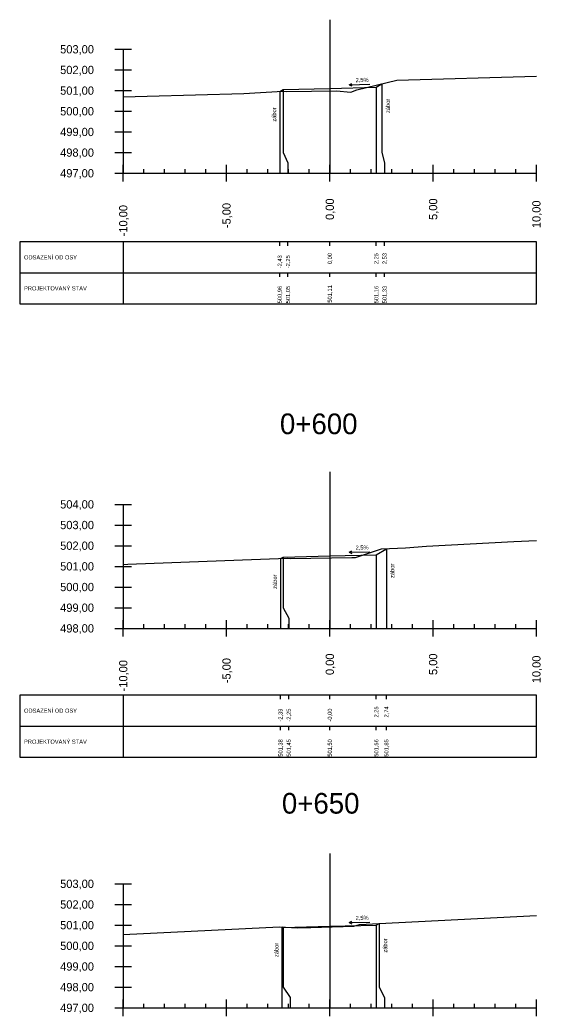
# Model space of a CAD drawing. Extents: x -631407 to -631215, y -1089700 to -1088598.
# Drawn here: x -631373.74 to -631348.47, y -1088856.74 to -1088808.54 of the extents above; entities that cross this region are included whole.
import ezdxf

# ---------------------------------------------------------------- set-up
doc = ezdxf.new("R2010")
doc.units = 0
for name, color, linetype in [('59', 7, 'Continuous'), ('NIVELETA_VYSKY', 7, 'Continuous'), ('REZ_BODY', 7, 'Continuous'), ('REZ_ODSTUPY', 7, 'Continuous'), ('REZ_POPIS', 7, 'Continuous'), ('REZ_RAMY', 7, 'Continuous'), ('REZ_STANICENI', 7, 'Continuous'), ('REZ_SVISLE', 7, 'Continuous'), ('REZ_TENKA', 7, 'Continuous'), ('REZ_TLUSTA', 7, 'Continuous'), ('TABULKA_POPIS', 7, 'Continuous'), ('TEREN', 7, 'Continuous'), ('zábor', 7, 'Continuous')]:
    doc.layers.add(name, color=color, linetype=linetype)

msp = doc.modelspace()

# ---------------------------------------------------------------- linework, layer by layer
at = {"layer": '59'}
for p, q in [((-631369.144, -1088809.959), (-631368.344, -1088809.959)), ((-631368.744, -1088809.959), (-631368.744, -1088815.959)), ((-631369.144, -1088810.959), (-631368.344, -1088810.959)), ((-631369.144, -1088811.959), (-631368.344, -1088811.959)), ((-631369.144, -1088812.959), (-631368.344, -1088812.959)), ((-631369.144, -1088813.959), (-631368.344, -1088813.959)), ((-631369.144, -1088814.959), (-631368.344, -1088814.959)), ((-631369.144, -1088815.959), (-631368.344, -1088815.959)), ((-631369.144, -1088831.981), (-631368.344, -1088831.981)), ((-631368.744, -1088831.981), (-631368.744, -1088837.981)), ((-631369.144, -1088832.981), (-631368.344, -1088832.981)), ((-631369.144, -1088833.981), (-631368.344, -1088833.981)), ((-631369.144, -1088834.981), (-631368.344, -1088834.981)), ((-631369.144, -1088835.981), (-631368.344, -1088835.981)), ((-631369.144, -1088836.981), (-631368.344, -1088836.981)), ((-631369.144, -1088837.981), (-631368.344, -1088837.981)), ((-631369.144, -1088850.343), (-631368.344, -1088850.343)), ((-631368.744, -1088850.343), (-631368.744, -1088856.343)), ((-631369.144, -1088851.343), (-631368.344, -1088851.343)), ((-631369.144, -1088852.343), (-631368.344, -1088852.343)), ((-631369.144, -1088853.343), (-631368.344, -1088853.343)), ((-631369.144, -1088854.343), (-631368.344, -1088854.343)), ((-631369.144, -1088855.343), (-631368.344, -1088855.343)), ((-631369.144, -1088856.343), (-631368.344, -1088856.343))]:
    msp.add_line(p, q, dxfattribs=at)
at = {"layer": 'REZ_RAMY'}
for p, q in [((-631373.744, -1088819.278), (-631373.744, -1088822.278)), ((-631368.744, -1088819.278), (-631368.744, -1088822.278)), ((-631361.169, -1088819.478), (-631361.169, -1088819.278)), ((-631360.769, -1088819.478), (-631360.769, -1088819.278)), ((-631358.744, -1088819.478), (-631358.744, -1088819.278)), ((-631356.494, -1088819.478), (-631356.494, -1088819.278)), ((-631356.094, -1088819.478), (-631356.094, -1088819.278)), ((-631373.744, -1088820.778), (-631348.744, -1088820.778)), ((-631361.169, -1088820.978), (-631361.169, -1088820.778)), ((-631360.769, -1088820.978), (-631360.769, -1088820.778)), ((-631358.744, -1088820.978), (-631358.744, -1088820.778)), ((-631356.494, -1088820.978), (-631356.494, -1088820.778)), ((-631356.094, -1088820.978), (-631356.094, -1088820.778)), ((-631373.744, -1088841.215), (-631373.744, -1088844.215)), ((-631368.744, -1088841.215), (-631368.744, -1088844.215)), ((-631361.133, -1088841.415), (-631361.133, -1088841.215)), ((-631360.733, -1088841.415), (-631360.733, -1088841.215)), ((-631358.744, -1088841.415), (-631358.744, -1088841.215)), ((-631356.494, -1088841.415), (-631356.494, -1088841.215)), ((-631356.006, -1088841.415), (-631356.006, -1088841.215)), ((-631373.744, -1088842.715), (-631348.744, -1088842.715)), ((-631361.133, -1088842.915), (-631361.133, -1088842.715)), ((-631360.733, -1088842.915), (-631360.733, -1088842.715)), ((-631358.744, -1088842.915), (-631358.744, -1088842.715)), ((-631356.494, -1088842.915), (-631356.494, -1088842.715)), ((-631356.006, -1088842.915), (-631356.006, -1088842.715))]:
    msp.add_line(p, q, dxfattribs=at)
for points in [[(-631373.744, -1088819.278), (-631373.744, -1088822.278), (-631348.744, -1088822.278), (-631348.744, -1088819.278)], [(-631373.744, -1088841.215), (-631373.744, -1088844.215), (-631348.744, -1088844.215), (-631348.744, -1088841.215)]]:
    msp.add_lwpolyline(points, close=True, dxfattribs=at)
at = {"layer": 'REZ_SVISLE'}
for points in [[(-631360.994, -1088811.91), (-631360.994, -1088814.959), (-631360.769, -1088815.459), (-631360.769, -1088815.959)], [(-631358.744, -1088811.854), (-631358.744, -1088814.959), (-631358.744, -1088815.459), (-631358.744, -1088815.959)], [(-631356.494, -1088811.797), (-631356.494, -1088814.959), (-631356.494, -1088815.459), (-631356.494, -1088815.959)], [(-631356.218, -1088811.632), (-631356.218, -1088814.959), (-631356.094, -1088815.459), (-631356.094, -1088815.959)], [(-631361.169, -1088811.998), (-631361.169, -1088814.959), (-631361.169, -1088815.459), (-631361.169, -1088815.959)], [(-631356.006, -1088834.128), (-631356.006, -1088836.981), (-631356.006, -1088837.481), (-631356.006, -1088837.981)], [(-631361.133, -1088834.603), (-631361.133, -1088836.981), (-631361.133, -1088837.481), (-631361.133, -1088837.981)], [(-631360.994, -1088834.534), (-631360.994, -1088836.981), (-631360.733, -1088837.481), (-631360.733, -1088837.981)], [(-631358.744, -1088834.478), (-631358.744, -1088836.981), (-631358.744, -1088837.481), (-631358.744, -1088837.981)], [(-631356.494, -1088834.421), (-631356.494, -1088836.981), (-631356.494, -1088837.481), (-631356.494, -1088837.981)], [(-631361.059, -1088852.424), (-631361.059, -1088855.343), (-631361.059, -1088855.843), (-631361.059, -1088856.343)], [(-631358.744, -1088852.4), (-631358.744, -1088855.343), (-631358.744, -1088855.843), (-631358.744, -1088856.343)], [(-631356.494, -1088852.344), (-631356.494, -1088855.343), (-631356.494, -1088855.843), (-631356.494, -1088856.343)], [(-631356.349, -1088852.257), (-631356.349, -1088855.343), (-631356.094, -1088855.843), (-631356.094, -1088856.343)], [(-631360.994, -1088852.457), (-631360.994, -1088855.343), (-631360.659, -1088855.843), (-631360.659, -1088856.343)]]:
    msp.add_lwpolyline(points, dxfattribs=at)
at = {"layer": 'REZ_TENKA'}
for p, q in [((-631367.744, -1088815.959), (-631367.744, -1088815.759)), ((-631366.744, -1088815.959), (-631366.744, -1088815.759)), ((-631365.744, -1088815.959), (-631365.744, -1088815.759)), ((-631364.744, -1088815.959), (-631364.744, -1088815.759)), ((-631362.744, -1088815.959), (-631362.744, -1088815.759)), ((-631361.744, -1088815.959), (-631361.744, -1088815.759)), ((-631360.744, -1088815.959), (-631360.744, -1088815.759)), ((-631359.744, -1088815.959), (-631359.744, -1088815.759)), ((-631357.744, -1088815.959), (-631357.744, -1088815.759)), ((-631356.744, -1088815.959), (-631356.744, -1088815.759)), ((-631355.744, -1088815.959), (-631355.744, -1088815.759)), ((-631354.744, -1088815.959), (-631354.744, -1088815.759)), ((-631352.744, -1088815.959), (-631352.744, -1088815.759)), ((-631351.744, -1088815.959), (-631351.744, -1088815.759)), ((-631350.744, -1088815.959), (-631350.744, -1088815.759)), ((-631349.744, -1088815.959), (-631349.744, -1088815.759)), ((-631367.744, -1088837.981), (-631367.744, -1088837.781)), ((-631366.744, -1088837.981), (-631366.744, -1088837.781)), ((-631365.744, -1088837.981), (-631365.744, -1088837.781)), ((-631364.744, -1088837.981), (-631364.744, -1088837.781)), ((-631362.744, -1088837.981), (-631362.744, -1088837.781)), ((-631361.744, -1088837.981), (-631361.744, -1088837.781)), ((-631360.744, -1088837.981), (-631360.744, -1088837.781)), ((-631359.744, -1088837.981), (-631359.744, -1088837.781)), ((-631357.744, -1088837.981), (-631357.744, -1088837.781)), ((-631356.744, -1088837.981), (-631356.744, -1088837.781)), ((-631355.744, -1088837.981), (-631355.744, -1088837.781)), ((-631354.744, -1088837.981), (-631354.744, -1088837.781)), ((-631352.744, -1088837.981), (-631352.744, -1088837.781)), ((-631351.744, -1088837.981), (-631351.744, -1088837.781)), ((-631350.744, -1088837.981), (-631350.744, -1088837.781)), ((-631349.744, -1088837.981), (-631349.744, -1088837.781)), ((-631367.744, -1088856.343), (-631367.744, -1088856.143)), ((-631366.744, -1088856.343), (-631366.744, -1088856.143)), ((-631365.744, -1088856.343), (-631365.744, -1088856.143)), ((-631364.744, -1088856.343), (-631364.744, -1088856.143)), ((-631362.744, -1088856.343), (-631362.744, -1088856.143)), ((-631361.744, -1088856.343), (-631361.744, -1088856.143)), ((-631360.744, -1088856.343), (-631360.744, -1088856.143)), ((-631359.744, -1088856.343), (-631359.744, -1088856.143)), ((-631357.744, -1088856.343), (-631357.744, -1088856.143)), ((-631356.744, -1088856.343), (-631356.744, -1088856.143)), ((-631355.744, -1088856.343), (-631355.744, -1088856.143)), ((-631354.744, -1088856.343), (-631354.744, -1088856.143)), ((-631352.744, -1088856.343), (-631352.744, -1088856.143)), ((-631351.744, -1088856.343), (-631351.744, -1088856.143)), ((-631350.744, -1088856.343), (-631350.744, -1088856.143)), ((-631349.744, -1088856.343), (-631349.744, -1088856.143))]:
    msp.add_line(p, q, dxfattribs=at)
at = {"layer": 'REZ_TLUSTA'}
for p, q in [((-631358.744, -1088808.539), (-631358.744, -1088815.959)), ((-631368.744, -1088816.359), (-631368.744, -1088815.559)), ((-631363.744, -1088816.359), (-631363.744, -1088815.559)), ((-631358.744, -1088816.359), (-631358.744, -1088815.559)), ((-631353.744, -1088816.359), (-631353.744, -1088815.559)), ((-631348.744, -1088816.359), (-631348.744, -1088815.559)), ((-631368.744, -1088815.959), (-631348.744, -1088815.959)), ((-631358.744, -1088830.408), (-631358.744, -1088837.981)), ((-631368.744, -1088838.381), (-631368.744, -1088837.581)), ((-631368.744, -1088837.981), (-631348.744, -1088837.981)), ((-631363.744, -1088838.381), (-631363.744, -1088837.581)), ((-631358.744, -1088838.381), (-631358.744, -1088837.581)), ((-631353.744, -1088838.381), (-631353.744, -1088837.581)), ((-631348.744, -1088838.381), (-631348.744, -1088837.581)), ((-631358.744, -1088848.875), (-631358.744, -1088856.343)), ((-631368.744, -1088856.743), (-631368.744, -1088855.943)), ((-631363.744, -1088856.743), (-631363.744, -1088855.943)), ((-631358.744, -1088856.743), (-631358.744, -1088855.943)), ((-631353.744, -1088856.743), (-631353.744, -1088855.943)), ((-631348.744, -1088856.743), (-631348.744, -1088855.943)), ((-631368.744, -1088856.343), (-631348.744, -1088856.343))]:
    msp.add_line(p, q, dxfattribs=at)
at = {"layer": 'TEREN'}
for points in [[(-631368.744, -1088812.268), (-631367.592, -1088812.23), (-631362.899, -1088812.104), (-631361.011, -1088811.988), (-631360.847, -1088812.009), (-631358.415, -1088811.963), (-631357.719, -1088812.036), (-631357.431, -1088811.926), (-631355.507, -1088811.46), (-631348.744, -1088811.256)], [(-631361.169, -1088811.998), (-631360.994, -1088811.91), (-631358.744, -1088811.854), (-631356.494, -1088811.797), (-631356.218, -1088811.632)], [(-631368.744, -1088834.89), (-631368.524, -1088834.882), (-631362.973, -1088834.663), (-631360.784, -1088834.592), (-631360.648, -1088834.6), (-631357.674, -1088834.553), (-631357.495, -1088834.548), (-631356.241, -1088834.14), (-631355.085, -1088834.084), (-631354.07, -1088834), (-631349.83, -1088833.778), (-631348.744, -1088833.734)], [(-631361.133, -1088834.603), (-631360.994, -1088834.534), (-631358.744, -1088834.478), (-631356.494, -1088834.421), (-631356.006, -1088834.128)], [(-631368.744, -1088852.799), (-631361.185, -1088852.417), (-631360.315, -1088852.469), (-631359.655, -1088852.458), (-631357.587, -1088852.398), (-631357.3, -1088852.304), (-631348.744, -1088851.884)], [(-631361.059, -1088852.424), (-631360.994, -1088852.457), (-631358.744, -1088852.4), (-631356.494, -1088852.344), (-631356.349, -1088852.257)]]:
    msp.add_lwpolyline(points, dxfattribs=at)
at = {"layer": 'zábor'}
for p, q in [((-631357.811, -1088811.674), (-631357.674, -1088811.609)), ((-631357.811, -1088811.674), (-631356.803, -1088811.649)), ((-631357.811, -1088811.674), (-631357.671, -1088811.732)), ((-631357.811, -1088834.298), (-631357.674, -1088834.234)), ((-631357.811, -1088834.298), (-631356.803, -1088834.273)), ((-631357.811, -1088834.298), (-631357.671, -1088834.356)), ((-631357.811, -1088852.221), (-631357.674, -1088852.156)), ((-631357.811, -1088852.221), (-631356.803, -1088852.196)), ((-631357.811, -1088852.221), (-631357.671, -1088852.279))]:
    msp.add_line(p, q, dxfattribs=at)

# ---------------------------------------------------------------- texts
at = {"layer": 'NIVELETA_VYSKY'}
for s, p in [('500,96', (-631361.069, -1088822.254)), ('501,05', (-631360.669, -1088822.254)), ('501,11', (-631358.644, -1088822.221)), ('501,16', (-631356.394, -1088822.254)), ('501,33', (-631355.994, -1088822.254)), ('501,38', (-631361.033, -1088844.191)), ('501,45', (-631360.633, -1088844.191)), ('501,50', (-631358.644, -1088844.191)), ('501,56', (-631356.394, -1088844.191)), ('501,85', (-631355.906, -1088844.191))]:
    msp.add_text(s, height=0.2, rotation=90, dxfattribs=at).set_placement(p)
at = {"layer": 'REZ_BODY'}
for s, p in [('-2,43', (-631361.069, -1088820.555)), ('-2,25', (-631360.669, -1088820.555)), ('0,00', (-631358.644, -1088820.357)), ('2,25', (-631356.394, -1088820.357)), ('2,53', (-631355.994, -1088820.357)), ('2,25', (-631356.394, -1088842.294)), ('2,74', (-631355.906, -1088842.294)), ('-2,39', (-631361.033, -1088842.492)), ('-2,25', (-631360.633, -1088842.492)), ('-0,00', (-631358.644, -1088842.492))]:
    msp.add_text(s, height=0.2, rotation=90, dxfattribs=at).set_placement(p)
at = {"layer": 'REZ_ODSTUPY'}
for s, p in [('0,00', (-631358.544, -1088818.218)), ('5,00', (-631353.544, -1088818.218)), ('-10,00', (-631368.544, -1088819.011)), ('-5,00', (-631363.544, -1088818.614)), ('10,00', (-631348.544, -1088818.614)), ('0,00', (-631358.544, -1088840.239)), ('5,00', (-631353.544, -1088840.239)), ('10,00', (-631348.544, -1088840.636)), ('-10,00', (-631368.544, -1088841.033)), ('-5,00', (-631363.544, -1088840.636))]:
    msp.add_text(s, height=0.4, rotation=90, dxfattribs=at).set_placement(p)
at = {"layer": 'REZ_POPIS'}
for s, p in [('503,00', (-631371.796, -1088810.159)), ('502,00', (-631371.796, -1088811.159)), ('501,00', (-631371.796, -1088812.159)), ('500,00', (-631371.796, -1088813.159)), ('499,00', (-631371.796, -1088814.159)), ('498,00', (-631371.796, -1088815.159)), ('497,00', (-631371.796, -1088816.159)), ('504,00', (-631371.796, -1088832.181)), ('503,00', (-631371.796, -1088833.181)), ('502,00', (-631371.796, -1088834.181)), ('501,00', (-631371.796, -1088835.181)), ('500,00', (-631371.796, -1088836.181)), ('499,00', (-631371.796, -1088837.181)), ('498,00', (-631371.796, -1088838.181)), ('503,00', (-631371.796, -1088850.543)), ('502,00', (-631371.796, -1088851.543)), ('501,00', (-631371.796, -1088852.543)), ('500,00', (-631371.796, -1088853.543)), ('499,00', (-631371.796, -1088854.543)), ('498,00', (-631371.796, -1088855.543)), ('497,00', (-631371.796, -1088856.543))]:
    msp.add_text(s, height=0.4, dxfattribs=at).set_placement(p)
at = {"layer": 'REZ_STANICENI'}
for s, p in [('0+600', (-631361.158, -1088828.584)), ('0+650', (-631361.063, -1088846.946))]:
    msp.add_text(s, height=1, dxfattribs=at).set_placement(p)
at = {"layer": 'TABULKA_POPIS'}
for s, p in [('ODSAZENÍ OD OSY', (-631373.544, -1088820.128)), ('PROJEKTOVANÝ STAV', (-631373.544, -1088821.628)), ('ODSAZENÍ OD OSY', (-631373.544, -1088842.065)), ('PROJEKTOVANÝ STAV', (-631373.544, -1088843.565))]:
    msp.add_text(s, height=0.2, dxfattribs=at).set_placement(p)
at = {"layer": 'zábor'}
for s, rotation, p in [('2,5%', 1.4321, (-631357.494, -1088811.553)), ('zábor', 90, (-631355.835, -1088813.046)), ('zábor', 90, (-631361.34, -1088813.461)), ('2,5%', 1.4321, (-631357.494, -1088834.177)), ('zábor', 90, (-631355.623, -1088835.543)), ('zábor', 90, (-631361.303, -1088836.067)), ('2,5%', 1.4321, (-631357.494, -1088852.1)), ('zábor', 90, (-631361.229, -1088853.888)), ('zábor', 90, (-631355.966, -1088853.672))]:
    msp.add_text(s, height=0.2, rotation=rotation, dxfattribs=at).set_placement(p)

doc.saveas('drawing.dxf')
